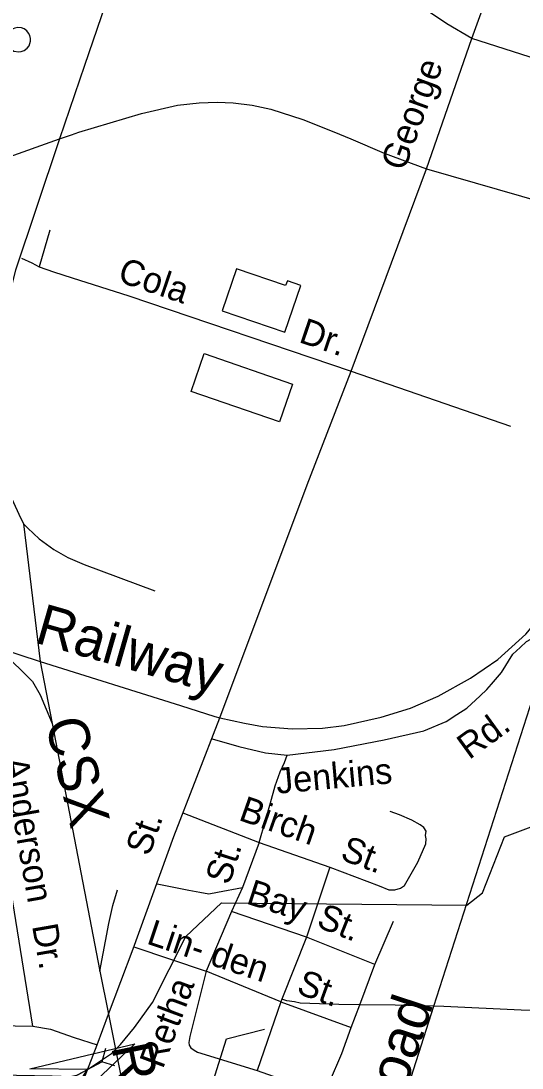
# Model space of a CAD drawing. Extents: x 2260773 to 2342389, y 552869 to 618546.
# Drawn here: x 2295845 to 2297699, y 590931 to 594806 of the extents above; entities that cross this region are included whole.
import ezdxf

# ---------------------------------------------------------------- set-up
doc = ezdxf.new("R2010")
doc.units = 0
for name, color, linetype in [('Exist Cultural Warehouse Building Footprint', 7, 'Continuous'), ('Exist Hydrographic Misc Water Feature', 7, 'Continuous'), ('Exist Railroad Mainline', 7, 'Continuous'), ('Exist Railroad Mainline Label', 7, 'Continuous'), ('Exist Railroad Siding', 7, 'Continuous'), ('Exist Road Non-System Type 51', 7, 'Continuous'), ('Exist Road Non-System Type 51 Label', 7, 'Continuous'), ('Exist Road Primary US Attributed', 7, 'Continuous'), ('Exist Road Primary US Label', 7, 'Continuous'), ('Exist Road Secondary Structure Culvert Attributed CELL', 7, 'Continuous'), ('Exist Road Secondary Structure Culvert CELL', 7, 'Continuous'), ('Exist Road Secondary Type 51 Attributed', 7, 'Continuous')]:
    doc.layers.add(name, color=color, linetype=linetype)

msp = doc.modelspace()

# ---------------------------------------------------------------- linework, layer by layer
at = {"layer": 'Exist Cultural Warehouse Building Footprint'}
for p, q in [((2296642.7, 593888.4), (2296589.4, 593733.2)), ((2296824.4, 593826.1), (2296642.7, 593888.4)), ((2296830.6, 593844.2), (2296824.4, 593826.1)), ((2296880.2, 593827.2), (2296830.6, 593844.2)), ((2296820.8, 593653.8), (2296880.2, 593827.2)), ((2296589.4, 593733.2), (2296820.8, 593653.8)), ((2296475.1, 593434.6), (2296523.3, 593574.4)), ((2296523.3, 593574.4), (2296849.4, 593462)), ((2296849.4, 593462), (2296801.2, 593322.2)), ((2296801.2, 593322.2), (2296475.1, 593434.6))]:
    msp.add_line(p, q, dxfattribs=at)
at = {"layer": 'Exist Hydrographic Misc Water Feature'}
msp.add_lwpolyline([(2292373.8, 590437.4), (2292665.8, 590464.3), (2293341.9, 590312.9), (2293500, 590339.2), (2293582, 590416.3), (2293679, 590791.3), (2293818.8, 590909.9), (2294052, 590938), (2295961, 590902.4), (2296028.4, 590899), (2296055.9, 590905.8), (2296091.3, 590925.3), (2296180.5, 590984.8), (2296213.7, 591018), (2296265.1, 591080.9), (2296331.9, 591173.8), (2296455, 591417.3), (2296587, 591542.5), (2297495, 591533.9), (2297552, 591578.7), (2297634, 591786.9), (2297741.9, 591827.4), (2298182.9, 591841.4)], dxfattribs=at)
at = {"layer": 'Exist Railroad Mainline'}
for p, q in [((2295854.1, 592944.1), (2295916.7, 592435.2)), ((2295652.1, 592520.5), (2295916.7, 592435.2)), ((2295916.7, 592435.2), (2295960.8, 592205.6)), ((2295960.8, 592205.6), (2296137.4, 591289.8)), ((2296137.4, 591289.8), (2296169.2, 591130))]:
    msp.add_line(p, q, dxfattribs=at)
for points in [[(2297078.1, 597552.3), (2296908, 597056.4), (2296582, 596105.4), (2296419.8, 595632.1), (2296080.1, 594641.3), (2295988.2, 594369.4)], [(2295988.2, 594369.4), (2295901.2, 594111.9), (2295825.4, 593883.4), (2295775.1, 593683), (2295758.5, 593552.8), (2295749.5, 593452.8), (2295748.3, 593346.9), (2295755.2, 593261), (2295761.9, 593189.1), (2295772.6, 593123.3), (2295817.3, 593023.8), (2295837.8, 592980), (2295854.1, 592944.1)], [(2296581.3, 592226.9), (2296672.5, 592206.4), (2296738.5, 592194.9), (2296848.5, 592186.1), (2296960.5, 592189), (2297040.4, 592197.8), (2297178, 592229.2), (2297285.6, 592262), (2297389.1, 592307.1), (2297508.4, 592374), (2297609.8, 592443), (2297712.8, 592536.1), (2297791.9, 592630.6), (2297884.7, 592743.5)], [(2297251.5, 590780.7), (2297372.9, 591159.4), (2297805, 592506.8)], [(2295916.7, 592435.2), (2296436, 592272.2), (2296562.3, 592231.2), (2296581.3, 592226.9)], [(2296169.2, 591130), (2296437.4, 589781.5), (2296454.2, 589709.6), (2296468.7, 589647.9), (2296473.4, 589565.9), (2296486.4, 589464), (2296493.5, 589340.1), (2296498.4, 589238.3), (2296491.7, 589102.3), (2296481, 588970.3), (2296466, 588852.3), (2296437.4, 588714.1), (2296406.6, 588591.8), (2296352.2, 588415.3), (2296299.8, 588263.1), (2296241.1, 588118.5), (2296151.2, 587905.8), (2296017.8, 587634.6), (2295381.3, 586441.3)]]:
    msp.add_lwpolyline(points, dxfattribs=at)
at = {"layer": 'Exist Railroad Siding'}
for points in [[(2295854.1, 592944.1), (2295870.1, 592928.4), (2295912.4, 592888.9), (2295966.8, 592849.4), (2296019, 592819.8), (2296079.3, 592794.4), (2296340, 592697)], [(2295652.1, 592520.5), (2295758.4, 592469.6), (2295814.8, 592432.1), (2295847, 592402.4), (2295887.4, 592360.8), (2295916, 592311.3), (2295960.8, 592205.6)], [(2296137.4, 591289.8), (2296169.8, 591466.1), (2296185.1, 591532.1), (2296202.5, 591590.4)]]:
    msp.add_lwpolyline(points, dxfattribs=at)
at = {"layer": 'Exist Road Non-System Type 51'}
for p, q in [((2297963.6, 594595.9), (2297513.6, 594740.8)), ((2297344.9, 594258.4), (2297798.2, 594127.7)), ((2295952.2, 594031.9), (2295913.2, 593896.2)), ((2297066.7, 593509.1), (2297656.7, 593306.6)), ((2295889.1, 591085.2), (2295755.8, 591911.9)), ((2296443.7, 591875.2), (2296726.6, 591765.1)), ((2296726.6, 591765.1), (2296664.3, 591598.6)), ((2296726.6, 591765.1), (2296987.2, 591673.7)), ((2296987.2, 591673.7), (2296901.9, 591414.9)), ((2296664.3, 591598.6), (2296623.8, 591510.3)), ((2296623.8, 591510.3), (2296529.9, 591289.6)), ((2296901.9, 591414.9), (2296623.8, 591510.3)), ((2297154.5, 591313.4), (2297223.1, 591474)), ((2296901.9, 591414.9), (2296810.2, 591186.2)), ((2297154.5, 591313.4), (2296901.9, 591414.9)), ((2296262.3, 591379), (2296529.9, 591289.6)), ((2296806.1, 591176.1), (2296529.9, 591289.6)), ((2297098.6, 591165.2), (2297154.5, 591313.4)), ((2296806.1, 591176.1), (2296718.6, 590921.6)), ((2296810.2, 591186.2), (2296806.1, 591176.1)), ((2296806.1, 591176.1), (2297066.8, 591080.7)), ((2297066.8, 591080.7), (2297098.6, 591165.2)), ((2295463.6, 591096.3), (2295889.1, 591085.2))]:
    msp.add_line(p, q, dxfattribs=at)
for points in [[(2297513.6, 594740.8), (2297420.2, 594795.3), (2297103.7, 595007.7)], [(2295794.5, 594753.3), (2295791.1, 594735.6), (2295795.4, 594716.4), (2295806.1, 594703), (2295819.1, 594693.6), (2295836.8, 594691.5), (2295845.9, 594692.6), (2295856.8, 594696.4), (2295868.1, 594704.7), (2295875.2, 594714), (2295880.4, 594730.4), (2295880.1, 594740.8), (2295878.2, 594751.2), (2295873.5, 594760.5), (2295866.7, 594769.3), (2295857.4, 594775.9), (2295846.7, 594780.3), (2295833.5, 594781.4), (2295822.3, 594779.2), (2295810.2, 594773.4), (2295800.4, 594764.4), (2295794.5, 594753.3)], [(2295846.9, 593927.5), (2295885.1, 593909.9), (2295913.2, 593896.2)], [(2295913.2, 593896.2), (2295965.2, 593877.2), (2296034.8, 593855.5), (2296243.8, 593787.9), (2297066.7, 593509.1)], [(2296830, 592088.7), (2297003.3, 592109.6), (2297188.7, 592145.2), (2297335.1, 592178.8), (2297418.6, 592212.8), (2297457.8, 592238.9), (2297494.3, 592262.4), (2297543.9, 592308.1), (2297568.7, 592331.6), (2297585.7, 592351.2), (2297622.2, 592394.3), (2297665.3, 592462.2), (2297691.4, 592487), (2297714.9, 592509.2), (2297744.9, 592524.9), (2297773.6, 592531.4), (2297797.1, 592528.8), (2297811.2, 592525.3)], [(2296552.1, 592148.8), (2296651.2, 592120.3), (2296750.4, 592096.6), (2296830, 592088.7)], [(2296726.6, 591765.1), (2296750.4, 591847.2), (2296768.7, 591912.5), (2296785.7, 591975.1), (2296803.9, 592027.4), (2296819.6, 592061.3), (2296830, 592088.7)], [(2296987.2, 591673.7), (2297169.8, 591605.4), (2297205.9, 591589.7), (2297227.9, 591589.8), (2297249.8, 591596.2), (2297263.8, 591606.3), (2297312.9, 591692.7), (2297342.3, 591760.8), (2297344, 591779), (2297342.1, 591790.8), (2297343.8, 591806.8), (2297335.7, 591820.8), (2297321.7, 591830.6), (2297291.5, 591848.4), (2297245.3, 591868), (2297211.3, 591879.6)], [(2296348.5, 591612.8), (2296466.3, 591588.8), (2296506.4, 591581.2), (2296540.4, 591575.5), (2296572.4, 591581.7), (2296664.3, 591598.6)], [(2296529.9, 591289.6), (2296469.4, 591047.2), (2296465.7, 591025.1), (2296467.7, 591015), (2296473.9, 591005.1), (2296486, 590997.3), (2296498, 590989.4), (2296718.6, 590921.6)], [(2297098.6, 591165.2), (2297020.6, 591166.2), (2296913.6, 591170.1), (2296878.3, 591171.4), (2296857.4, 591175.3), (2296828.7, 591179.2), (2296810.2, 591186.2)], [(2297372.9, 591159.4), (2297229.4, 591163.6), (2297098.6, 591165.2)], [(2297878, 591142), (2297821.9, 591142.7), (2297695.3, 591145.3), (2297409.5, 591158.3), (2297372.9, 591159.4)], [(2295889.1, 591085.2), (2295954.3, 591074.8), (2296041.8, 591043.4), (2296126.6, 591016)], [(2296718.6, 590921.6), (2296925, 590849.4), (2296945.1, 590845.6), (2296963, 590851.9), (2296986.8, 590878), (2297031.7, 590984.4), (2297066.8, 591080.7)]]:
    msp.add_lwpolyline(points, dxfattribs=at)
at = {"layer": 'Exist Road Non-System Type 51 Label'}
msp.add_lwpolyline([(2296556.1, 590882.5), (2296605.5, 591038.5), (2296745.8, 591074.9)], dxfattribs=at)
at = {"layer": 'Exist Road Primary US Attributed'}
for points in [[(2297344.9, 594258.4), (2297513.6, 594740.8), (2297681.8, 595206.7), (2297811, 595596.2), (2297829.7, 595667.9), (2297999.5, 596169.6), (2298153.8, 596649.8), (2298318.4, 597128.8)], [(2296169.2, 591130), (2296260.8, 591372.3), (2296410.6, 591788.1), (2296581.3, 592226.9), (2296903.4, 593088.7), (2297066.7, 593509.1), (2297344.9, 594258.4)], [(2295291.4, 588736.4), (2295313.1, 588795.5), (2295394, 588999.8), (2295578, 589509.1), (2295666.8, 589750), (2295850.8, 590259.9), (2296074.4, 590879.6), (2296126.6, 591016), (2296169.2, 591130)]]:
    msp.add_lwpolyline(points, dxfattribs=at)
at = {"layer": 'Exist Road Secondary Structure Culvert Attributed CELL'}
msp.add_lwpolyline([(2295878.1, 590927.3), (2296267.1, 591020.8), (2295977, 590745.3), (2296091.3, 590925.3)], close=True, dxfattribs=at)
at = {"layer": 'Exist Road Secondary Structure Culvert CELL'}
for p in [(2296157.5, 591003.2), (2296038.2, 590896.4), (2296192.7, 590938.4)]:
    msp.add_line(p, (2296144.4, 590954.2), dxfattribs=at)
at = {"layer": 'Exist Road Secondary Type 51 Attributed'}
for points in [[(2295988.2, 594369.4), (2296031.7, 594384.3), (2296058.8, 594393.5), (2296291, 594463.2), (2296424.5, 594493.7), (2296504.3, 594502.4), (2296571.1, 594505.3), (2296630.6, 594502.4), (2296700.2, 594493.7), (2296769.9, 594479.1), (2296887.5, 594441.4), (2297003.1, 594395.5), (2297065.8, 594369.1), (2297189.3, 594316.5), (2297344.9, 594258.4)], [(2294232.8, 593854.9), (2294299.8, 593865.3), (2294351.4, 593873.3), (2294476.6, 593887.4), (2294623.8, 593910.2), (2294755.4, 593941.3), (2294871.1, 593968.3), (2295024.5, 594021.8), (2295376.7, 594151), (2295988.2, 594369.4)]]:
    msp.add_lwpolyline(points, dxfattribs=at)

# ---------------------------------------------------------------- texts
at = {"layer": 'Exist Railroad Mainline Label'}
for s, rotation, p in [('Railway', 344.0404, (2295891.2, 592506.6)), ('CSX', 283.5036, (2295934.4, 592211.5)), ('Railroad', 71.7891, (2297138.3, 590458)), ('Railroad', 281.6343, (2296178.6, 591010.1))]:
    msp.add_text(s, height=150, rotation=rotation, dxfattribs=at).set_placement(p)
at = {"layer": 'Exist Road Non-System Type 51 Label'}
for s, rotation, p in [('Cola', 341.2249, (2296198.8, 593842.6)), ('Dr.', 341.2249, (2296869.2, 593618.2)), ('Rd.', 35.8744, (2297503, 592069.7)), ('Anderson', 280.0002, (2295777.4, 592073)), ('Jenkins', 5.2455, (2296792.8, 591945.5)), ('Birch', 340.6732, (2296646.6, 591849.6)), ('St.', 339.4918, (2297022.4, 591703.8)), ('St.', 72.0478, (2296615.6, 591604.5)), ('Bay', 341.9878, (2296675, 591540.4)), ('St.', 338.109, (2296934.4, 591454.9)), ('Lin- den', 341.5514, (2296306.1, 591392.2)), ('Dr.', 280.0002, (2295886, 591457.2)), ('St.', 339.9006, (2296860.5, 591208.6)), ('Retha', 69.5227, (2296370, 590924.4))]:
    msp.add_text(s, height=95, rotation=rotation, dxfattribs=at).set_placement(p)
at = {"layer": 'Exist Road Primary US Label'}
for s, rotation, p in [('George', 69.9813, (2297263.1, 594246.3)), ('St.', 70.3334, (2296319.5, 591711.5))]:
    msp.add_text(s, height=95, rotation=rotation, dxfattribs=at).set_placement(p)

doc.saveas('drawing.dxf')
